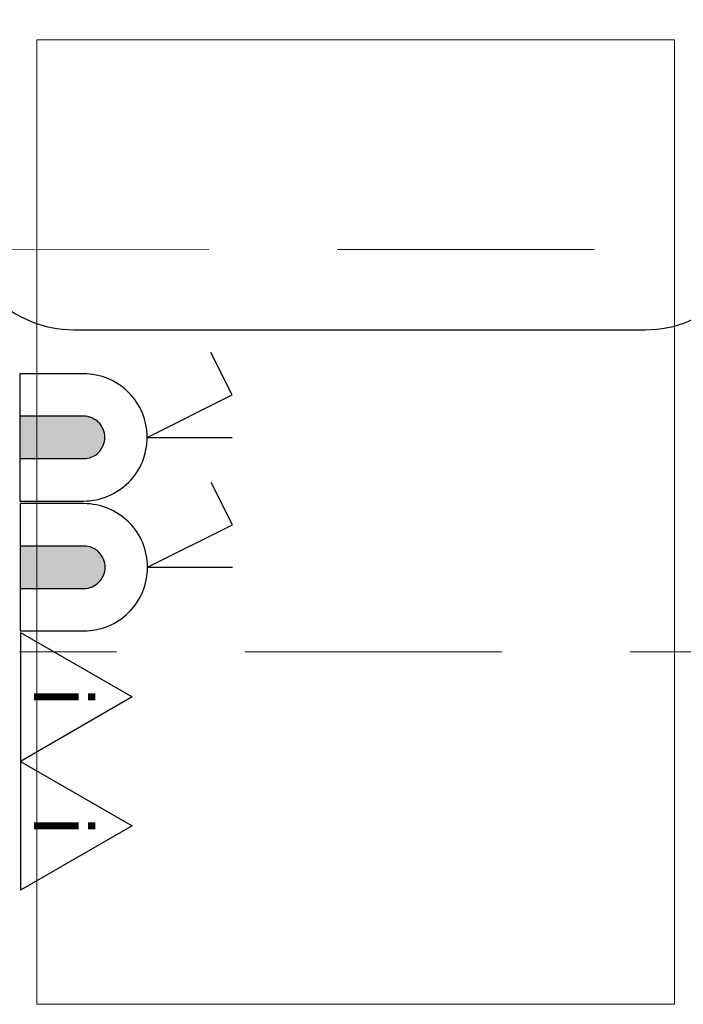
# Model space of a CAD drawing. Extents: x 3940905 to 4145695, y 925352 to 1109797.
# Tile 980 of 1056: x 4064788 to 4065272, y 1097203 to 1097922. Entities that reach past the tile are written whole.
import ezdxf
from ezdxf.enums import TextEntityAlignment as Align

# ---------------------------------------------------------------- set-up
doc = ezdxf.new("R2010")
doc.units = 0
doc.header["$LTSCALE"] = 750
doc.header["$MEASUREMENT"] = 0
doc.linetypes.add('DASHED', pattern=[0.75, 0.5, -0.25])
doc.linetypes.add('DASHED2', pattern=[0.375, 0.25, -0.125])
doc.layers.get('0').update_dxf_attribs({"linetype": 'CONTINUOUS', "lineweight": 0})
for name, color, linetype, lineweight in [('BEAM', 104, 'CONTINUOUS', 0), ('CKD Equipments', 252, 'CONTINUOUS', 0), ('CKD-Electrical Point', 7, 'CONTINUOUS', 25), ('CKD-Electrical Text', 7, 'CONTINUOUS', 25)]:
    doc.layers.add(name, color=color, linetype=linetype, lineweight=lineweight)
doc.layers.add('ELECTRICAL', color=1, linetype='CONTINUOUS')
doc.layers.add('SYM-ELECT', color=240, linetype='CONTINUOUS')
doc.styles.add('ARIAL', font='arial.ttf')

# ---------------------------------------------------------------- blocks, each defined once
blk = doc.blocks.new('GDXGDRG')
at = {"layer": 'BEAM', "linetype": 'DASHED2'}
for p, q in [((3974013.12, 1043633.47), (3965223.8, 1043631.38)), ((3974227.01, 1043339.91), (3965437.49, 1043337.77))]:
    blk.add_line(p, q, dxfattribs=at)
blk = doc.blocks.new('A$C41F15E28')
at = {"layer": 'CKD-Electrical Point'}
blk.add_hatch(color=7, dxfattribs=at).paths.add_polyline_path([(15.48, 0), (-15.48, 0), (-15.48, -46.44, 0.414214), (0, -61.92, 0.414214), (15.48, -46.44)])
at = {"layer": 'CKD-Electrical Point', "color": 7}
for p, q in [((0, -92.87), (-30.96, -154.79)), ((0, -92.87), (0, -154.79)), ((-30.96, -154.79), (-61.92, -139.31))]:
    blk.add_line(p, q, dxfattribs=at)
blk.add_lwpolyline([(-46.44, 0), (46.44, 0), (46.44, -46.44, -0.414214), (0, -92.87), (0, -92.87, -0.414214), (-46.44, -46.44), (-46.44, 0)], format="xyb", dxfattribs=at)
blk.add_lwpolyline([(-15.48, 0), (15.48, 0), (15.48, -46.44, -0.414214), (0, -61.92, -0.414214), (-15.48, -46.44)], format="xyb", close=True, dxfattribs=at)
blk = doc.blocks.new('socket int')
at = {"color": 0}
for p, q in [((-40, 0), (0, 69.28)), ((0, 69.28), (40, 0)), ((-40, 0), (40, 0))]:
    blk.add_line(p, q, dxfattribs=at)
at = {"color": 0, "style": 'ARIAL'}
blk.add_text('i', height=36, dxfattribs=at).set_placement((0, 26.4), align=Align.MIDDLE_CENTER)

msp = doc.modelspace()

# ---------------------------------------------------------------- linework, layer by layer
at = {"layer": 'CKD Equipments', "linetype": 'DASHED', "ltscale": 25}
for p, q in [((4064800.44, 1097202.85), (4064800.44, 1097906.86)), ((4064800.44, 1097906.86), (4065265.85, 1097906.86)), ((4065265.85, 1097906.86), (4065265.85, 1097202.85)), ((4065265.85, 1097202.85), (4064800.44, 1097202.85))]:
    msp.add_line(p, q, dxfattribs=at)
at = {"layer": 'CKD-Electrical Text', "color": 7, "linetype": 'Continuous', "elevation": -20730.44}
msp.add_lwpolyline([(4064827.38, 1097695.3), (4065244.71, 1097695.3, 0.414214), (4065327.32, 1097777.91), (4065327.32, 1098532.05, 0.414214), (4065244.71, 1098614.66), (4064827.38, 1098614.66, 0.414214), (4064744.77, 1098532.05), (4064744.77, 1097777.91, 0.414214)], format="xyb", close=True, dxfattribs=at)

# ---------------------------------------------------------------- block references
at = {"layer": 'BEAM'}
msp.add_blockref('GDXGDRG', (99350.27, 54122.35), dxfattribs=at)
at = {"layer": 'ELECTRICAL', "color": 2, "lineweight": 50, "xscale": -1, "rotation": 90.00361117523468}
for p in [(4064788.16, 1097616.73), (4064788.37, 1097521.92)]:
    msp.add_blockref('A$C41F15E28', p, dxfattribs=at)
at = {"layer": 'SYM-ELECT', "lineweight": 35, "xscale": 1.175999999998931, "yscale": 1.175999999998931, "zscale": 39.2, "rotation": 270.0025800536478}
msp.add_blockref('socket int', (4064788.62, 1097427.27, 0), dxfattribs=at)
at = {"layer": 'SYM-ELECT', "xscale": 1.175999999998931, "yscale": 1.175999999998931, "zscale": 39.2, "rotation": 270.0025800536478}
msp.add_blockref('socket int', (4064788.62, 1097333.19, 0), dxfattribs=at)

doc.saveas('drawing.dxf')
